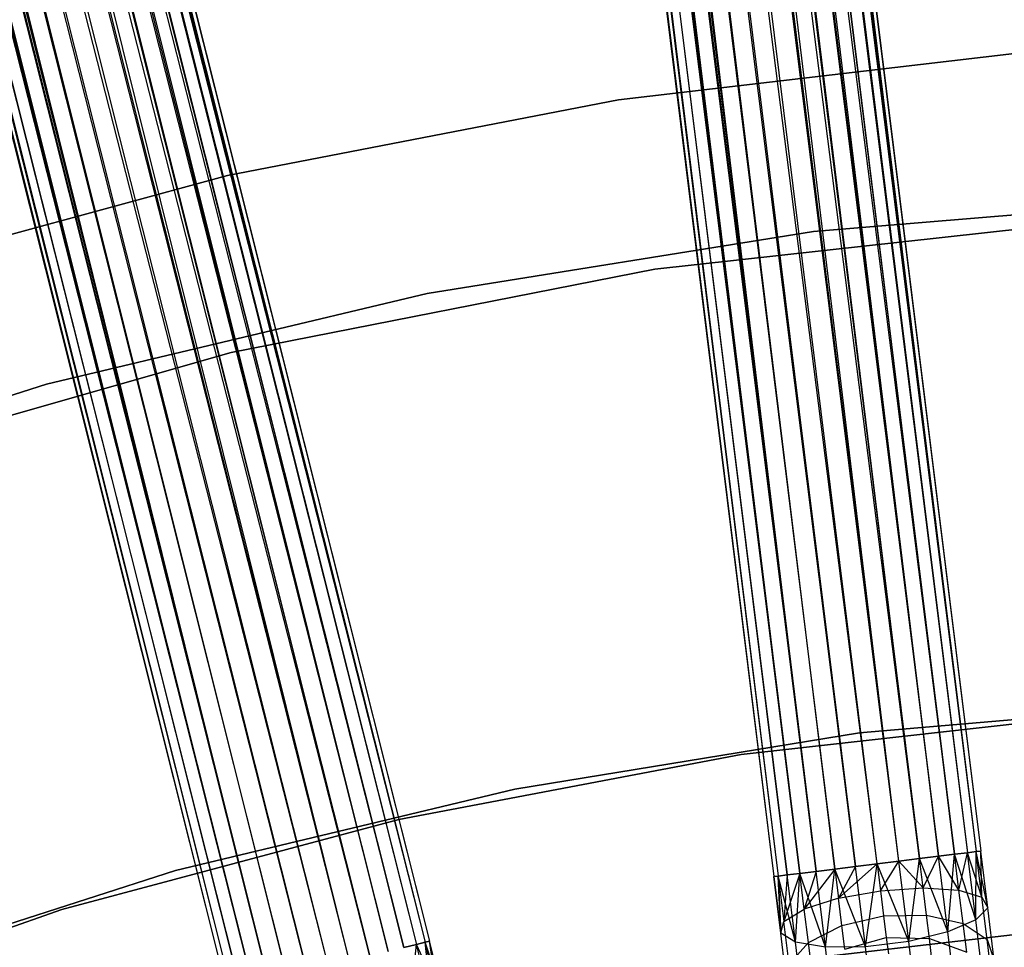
# Model space of a CAD drawing. Extents: x -189 to 189, y -189 to 189.
# Tile 268 of 591: x -13.49 to -4.1, y 42.11 to 50.96. Entities that reach past the tile are written whole.
import ezdxf

# ---------------------------------------------------------------- set-up
doc = ezdxf.new("R2010")
doc.units = 0
doc.header["$LTSCALE"] = 25.4
doc.layers.get('0').update_dxf_attribs({"linetype": 'CONTINUOUS'})

# ---------------------------------------------------------------- blocks, each defined once
blk = doc.blocks.new('CAMELEON-KENAI-C-12244_STL')
at = {"color": 0}
for p, q in [((-19.9669, 167.2887, -10.1691), (-4.5762, 42.9964, -10.1691)), ((-19.9669, 167.2887, -10.1691), (-4.5762, 42.9964, -10.1691)), ((-19.9669, 167.2887, -10.1691), (-4.4542, 43.0115, -10)), ((-19.9669, 167.2887, -10.1691), (-4.4542, 43.0115, -10)), ((-19.9669, 167.2887, -10.1691), (-4.3698, 43.0219, -9.809)), ((-19.9669, 167.2887, -10.1691), (-4.3698, 43.0219, -9.809)), ((-19.8449, 167.3038, -9), (-4.3698, 43.0219, -9.191)), ((-19.8449, 167.3038, -9), (-4.3698, 43.0219, -9.191)), ((-19.8449, 167.3038, -9), (-4.4542, 43.0115, -9)), ((-4.7303, 42.9773, -8.691), (-19.8449, 167.3038, -9)), ((-4.7303, 42.9773, -8.691), (-19.8449, 167.3038, -9)), ((-4.5762, 42.9964, -8.8309), (-19.8449, 167.3038, -9)), ((-4.5762, 42.9964, -8.8309), (-19.8449, 167.3038, -9)), ((-19.8449, 167.3038, -9), (-4.4542, 43.0115, -9)), ((-19.7606, 167.3143, -9.809), (-4.3267, 43.0273, -9.6045)), ((-19.7606, 167.3143, -9.809), (-4.3267, 43.0273, -9.3955)), ((-19.7606, 167.3143, -9.809), (-4.3698, 43.0219, -9.809)), ((-19.7606, 167.3143, -9.809), (-4.3698, 43.0219, -9.809)), ((-19.7606, 167.3143, -9.809), (-4.3267, 43.0273, -9.6045)), ((-19.7606, 167.3143, -9.809), (-4.3267, 43.0273, -9.3955)), ((-19.7174, 167.3196, -9.3955), (-4.3267, 43.0273, -9.3955)), ((-19.7174, 167.3196, -9.3955), (-4.3267, 43.0273, -9.3955)), ((-19.7174, 167.3196, -9.3955), (-4.3698, 43.0219, -9.191)), ((-19.7174, 167.3196, -9.3955), (-4.3698, 43.0219, -9.191)), ((-4.91, 42.955, -10.4135), (-20.7044, 167.1974, -10.5)), ((-5.3137, 42.905, -8.5), (-20.7044, 167.1974, -8.5)), ((-5.3137, 42.905, -8.5), (-20.7044, 167.1974, -8.5)), ((-5.1073, 42.9306, -10.4781), (-20.7044, 167.1974, -10.5)), ((-4.91, 42.955, -10.4135), (-20.7044, 167.1974, -10.5)), ((-5.1073, 42.9306, -10.4781), (-20.7044, 167.1974, -10.5)), ((-5.3137, 42.905, -10.5), (-20.7044, 167.1974, -10.5)), ((-5.3137, 42.905, -10.5), (-20.7044, 167.1974, -10.5)), ((-5.1073, 42.9306, -8.5219), (-20.4981, 167.223, -8.5219)), ((-5.1073, 42.9306, -8.5219), (-20.4981, 167.223, -8.5219)), ((-20.3007, 167.2474, -10.4135), (-4.91, 42.955, -10.4135)), ((-20.3007, 167.2474, -10.4135), (-4.91, 42.955, -10.4135)), ((-20.3007, 167.2474, -10.4135), (-4.7303, 42.9773, -10.309)), ((-20.3007, 167.2474, -10.4135), (-4.7303, 42.9773, -10.309)), ((-20.3007, 167.2474, -10.4135), (-4.5762, 42.9964, -10.1691)), ((-20.3007, 167.2474, -10.4135), (-4.5762, 42.9964, -10.1691)), ((-20.1211, 167.2696, -8.691), (-4.7303, 42.9773, -8.691)), ((-5.1073, 42.9306, -8.5219), (-20.1211, 167.2696, -8.691)), ((-5.1073, 42.9306, -8.5219), (-20.1211, 167.2696, -8.691)), ((-4.91, 42.955, -8.5864), (-20.1211, 167.2696, -8.691)), ((-4.91, 42.955, -8.5864), (-20.1211, 167.2696, -8.691)), ((-20.1211, 167.2696, -8.691), (-4.7303, 42.9773, -8.691)), ((-21.4419, 167.1061, -10.1691), (-6.0512, 42.8137, -10.1691)), ((-21.4419, 167.1061, -10.1691), (-6.0512, 42.8137, -10.1691)), ((-21.4419, 167.1061, -10.1691), (-5.897, 42.8328, -10.309)), ((-21.4419, 167.1061, -10.1691), (-5.897, 42.8328, -10.309)), ((-6.0512, 42.8137, -8.8309), (-21.2877, 167.1252, -8.691)), ((-6.0512, 42.8137, -8.8309), (-21.2877, 167.1252, -8.691)), ((-5.897, 42.8328, -8.691), (-21.2877, 167.1252, -8.691)), ((-5.897, 42.8328, -8.691), (-21.2877, 167.1252, -8.691)), ((-21.1081, 167.1474, -10.4135), (-5.897, 42.8328, -10.309)), ((-21.1081, 167.1474, -10.4135), (-5.897, 42.8328, -10.309)), ((-21.1081, 167.1474, -10.4135), (-5.7173, 42.8551, -10.4135)), ((-5.3137, 42.905, -10.5), (-21.1081, 167.1474, -10.4135)), ((-5.3137, 42.905, -10.5), (-21.1081, 167.1474, -10.4135)), ((-5.52, 42.8795, -10.4781), (-21.1081, 167.1474, -10.4135)), ((-5.52, 42.8795, -10.4781), (-21.1081, 167.1474, -10.4135)), ((-21.1081, 167.1474, -10.4135), (-5.7173, 42.8551, -10.4135)), ((-20.9107, 167.1719, -8.5219), (-5.52, 42.8795, -8.5219)), ((-5.897, 42.8328, -8.691), (-20.9107, 167.1719, -8.5219)), ((-5.897, 42.8328, -8.691), (-20.9107, 167.1719, -8.5219)), ((-5.7173, 42.8551, -8.5864), (-20.9107, 167.1719, -8.5219)), ((-5.7173, 42.8551, -8.5864), (-20.9107, 167.1719, -8.5219)), ((-20.9107, 167.1719, -8.5219), (-5.52, 42.8795, -8.5219)), ((-21.6914, 167.0752, -9.3955), (-6.3007, 42.7828, -9.3955)), ((-21.6914, 167.0752, -9.3955), (-6.3007, 42.7828, -9.6045)), ((-21.6914, 167.0752, -9.3955), (-6.3007, 42.7828, -9.3955)), ((-21.6914, 167.0752, -9.3955), (-6.3007, 42.7828, -9.6045)), ((-21.6914, 167.0752, -9.3955), (-6.2575, 42.7882, -9.809)), ((-21.6914, 167.0752, -9.3955), (-6.2575, 42.7882, -9.809)), ((-21.6482, 167.0805, -9.809), (-6.2575, 42.7882, -9.809)), ((-21.6482, 167.0805, -9.809), (-6.2575, 42.7882, -9.809)), ((-21.6482, 167.0805, -9.809), (-6.1731, 42.7986, -10)), ((-21.6482, 167.0805, -9.809), (-6.1731, 42.7986, -10)), ((-21.6482, 167.0805, -9.809), (-6.0512, 42.8137, -10.1691)), ((-21.6482, 167.0805, -9.809), (-6.0512, 42.8137, -10.1691)), ((-6.1731, 42.7986, -9), (-21.5639, 167.091, -9)), ((-21.5639, 167.091, -9), (-6.2575, 42.7882, -9.191)), ((-6.1731, 42.7986, -9), (-21.5639, 167.091, -9)), ((-6.0512, 42.8137, -8.8309), (-21.5639, 167.091, -9)), ((-6.0512, 42.8137, -8.8309), (-21.5639, 167.091, -9)), ((-21.5639, 167.091, -9), (-6.2575, 42.7882, -9.191)), ((-21.5639, 167.091, -9), (-6.3007, 42.7828, -9.3955)), ((-21.5639, 167.091, -9), (-6.3007, 42.7828, -9.3955)), ((-40.1302, 163.6264, -9.3955), (-9.5821, 42.1675, -9.3955)), ((-40.1302, 163.6264, -9.3955), (-9.5821, 42.1675, -9.3955)), ((-40.1302, 163.6264, -9.3955), (-9.6242, 42.1569, -9.191)), ((-40.1302, 163.6264, -9.3955), (-9.6242, 42.1569, -9.191)), ((-40.374, 163.5651, -10.1691), (-9.8259, 42.1062, -10.1691)), ((-40.374, 163.5651, -10.1691), (-9.8259, 42.1062, -10.1691)), ((-40.374, 163.5651, -10.1691), (-9.7067, 42.1361, -10)), ((-40.374, 163.5651, -10.1691), (-9.7067, 42.1361, -10)), ((-40.374, 163.5651, -10.1691), (-9.6242, 42.1569, -9.809)), ((-40.374, 163.5651, -10.1691), (-9.6242, 42.1569, -9.809)), ((-40.2548, 163.5951, -9), (-9.6242, 42.1569, -9.191)), ((-40.2548, 163.5951, -9), (-9.6242, 42.1569, -9.191)), ((-40.2548, 163.5951, -9), (-9.7067, 42.1361, -9)), ((-9.9765, 42.0683, -8.691), (-40.2548, 163.5951, -9)), ((-9.9765, 42.0683, -8.691), (-40.2548, 163.5951, -9)), ((-9.8259, 42.1062, -8.8309), (-40.2548, 163.5951, -9)), ((-9.8259, 42.1062, -8.8309), (-40.2548, 163.5951, -9)), ((-40.2548, 163.5951, -9), (-9.7067, 42.1361, -9)), ((-40.1724, 163.6158, -9.809), (-9.5821, 42.1675, -9.6045)), ((-40.1724, 163.6158, -9.809), (-9.5821, 42.1675, -9.3955)), ((-40.1724, 163.6158, -9.809), (-9.6242, 42.1569, -9.809)), ((-40.1724, 163.6158, -9.809), (-9.6242, 42.1569, -9.809)), ((-40.1724, 163.6158, -9.809), (-9.5821, 42.1675, -9.6045)), ((-40.1724, 163.6158, -9.809), (-9.5821, 42.1675, -9.3955)), ((-40.7003, 163.4831, -10.4135), (-10.1521, 42.0241, -10.4135)), ((-40.7003, 163.4831, -10.4135), (-10.1521, 42.0241, -10.4135)), ((-40.7003, 163.4831, -10.4135), (-9.9765, 42.0683, -10.309)), ((-40.7003, 163.4831, -10.4135), (-9.9765, 42.0683, -10.309)), ((-40.7003, 163.4831, -10.4135), (-9.8259, 42.1062, -10.1691)), ((-40.7003, 163.4831, -10.4135), (-9.8259, 42.1062, -10.1691)), ((-40.5247, 163.5272, -8.691), (-9.9765, 42.0683, -8.691)), ((-10.3449, 41.9756, -8.5219), (-40.5247, 163.5272, -8.691)), ((-10.3449, 41.9756, -8.5219), (-40.5247, 163.5272, -8.691)), ((-10.1521, 42.0241, -8.5864), (-40.5247, 163.5272, -8.691)), ((-10.1521, 42.0241, -8.5864), (-40.5247, 163.5272, -8.691)), ((-40.5247, 163.5272, -8.691), (-9.9765, 42.0683, -8.691)), ((-10.1521, 42.0241, -10.4135), (-41.0947, 163.3839, -10.5)), ((-10.5466, 41.9249, -8.5), (-41.0947, 163.3839, -8.5)), ((-10.5466, 41.9249, -8.5), (-41.0947, 163.3839, -8.5)), ((-10.3449, 41.9756, -10.4781), (-41.0947, 163.3839, -10.5)), ((-10.1521, 42.0241, -10.4135), (-41.0947, 163.3839, -10.5)), ((-10.3449, 41.9756, -10.4781), (-41.0947, 163.3839, -10.5)), ((-10.5466, 41.9249, -10.5), (-41.0947, 163.3839, -10.5)), ((-10.5466, 41.9249, -10.5), (-41.0947, 163.3839, -10.5)), ((-10.3449, 41.9756, -8.5219), (-40.8931, 163.4346, -8.5219)), ((-10.3449, 41.9756, -8.5219), (-40.8931, 163.4346, -8.5219)), ((-41.4892, 163.2847, -10.4135), (-11.1166, 41.7815, -10.309)), ((-41.4892, 163.2847, -10.4135), (-11.1166, 41.7815, -10.309)), ((-41.4892, 163.2847, -10.4135), (-10.941, 41.8257, -10.4135)), ((-10.5466, 41.9249, -10.5), (-41.4892, 163.2847, -10.4135)), ((-10.5466, 41.9249, -10.5), (-41.4892, 163.2847, -10.4135)), ((-10.7482, 41.8742, -10.4781), (-41.4892, 163.2847, -10.4135)), ((-10.7482, 41.8742, -10.4781), (-41.4892, 163.2847, -10.4135)), ((-41.4892, 163.2847, -10.4135), (-10.941, 41.8257, -10.4135)), ((-41.2963, 163.3332, -8.5219), (-10.7482, 41.8742, -8.5219)), ((-11.1166, 41.7815, -8.691), (-41.2963, 163.3332, -8.5219)), ((-11.1166, 41.7815, -8.691), (-41.2963, 163.3332, -8.5219)), ((-10.941, 41.8257, -8.5864), (-41.2963, 163.3332, -8.5219)), ((-10.941, 41.8257, -8.5864), (-41.2963, 163.3332, -8.5219)), ((-41.2963, 163.3332, -8.5219), (-10.7482, 41.8742, -8.5219)), ((-11.3864, 41.7137, -9), (-41.9346, 163.1726, -9)), ((-41.9346, 163.1726, -9), (-11.4689, 41.6929, -9.191)), ((-11.3864, 41.7137, -9), (-41.9346, 163.1726, -9)), ((-11.2673, 41.7436, -8.8309), (-41.9346, 163.1726, -9)), ((-11.2673, 41.7436, -8.8309), (-41.9346, 163.1726, -9)), ((-41.9346, 163.1726, -9), (-11.4689, 41.6929, -9.191)), ((-41.9346, 163.1726, -9), (-11.511, 41.6823, -9.3955)), ((-41.9346, 163.1726, -9), (-11.511, 41.6823, -9.3955)), ((-41.8154, 163.2026, -10.1691), (-11.2673, 41.7436, -10.1691)), ((-41.8154, 163.2026, -10.1691), (-11.2673, 41.7436, -10.1691)), ((-41.8154, 163.2026, -10.1691), (-11.1166, 41.7815, -10.309)), ((-41.8154, 163.2026, -10.1691), (-11.1166, 41.7815, -10.309)), ((-11.2673, 41.7436, -8.8309), (-41.6647, 163.2405, -8.691)), ((-11.2673, 41.7436, -8.8309), (-41.6647, 163.2405, -8.691)), ((-11.1166, 41.7815, -8.691), (-41.6647, 163.2405, -8.691)), ((-11.1166, 41.7815, -8.691), (-41.6647, 163.2405, -8.691)), ((-42.0592, 163.1413, -9.3955), (-11.511, 41.6823, -9.3955)), ((-42.0592, 163.1413, -9.3955), (-11.511, 41.6823, -9.6045)), ((-42.0592, 163.1413, -9.3955), (-11.511, 41.6823, -9.3955)), ((-42.0592, 163.1413, -9.3955), (-11.511, 41.6823, -9.6045)), ((-42.0592, 163.1413, -9.3955), (-11.4689, 41.6929, -9.809)), ((-42.0592, 163.1413, -9.3955), (-11.4689, 41.6929, -9.809)), ((-42.017, 163.1519, -9.809), (-11.4689, 41.6929, -9.809)), ((-42.017, 163.1519, -9.809), (-11.4689, 41.6929, -9.809)), ((-42.017, 163.1519, -9.809), (-11.3864, 41.7137, -10)), ((-42.017, 163.1519, -9.809), (-11.3864, 41.7137, -10)), ((-42.017, 163.1519, -9.809), (-11.2673, 41.7436, -10.1691)), ((-42.017, 163.1519, -9.809), (-11.2673, 41.7436, -10.1691)), ((-7.7792, 50.1923, -167), (-4.0061, 50.6345, -167)), ((-4.0061, 50.6345, -160.5), (-7.7792, 50.1923, -160.5)), ((-7.7792, 50.1923, -167), (-4.0061, 50.6345, -167)), ((-4.0061, 50.6345, -160.5), (-7.7792, 50.1923, -160.5)), ((-11.5087, 49.4695, -167), (-7.7792, 50.1923, -167)), ((-7.7792, 50.1923, -160.5), (-11.5087, 49.4695, -160.5)), ((-11.5087, 49.4695, -167), (-7.7792, 50.1923, -167)), ((-7.7792, 50.1923, -160.5), (-11.5087, 49.4695, -160.5)), ((-7.7792, 50.1923, -167), (-7.7792, 50.1923, -160.5)), ((-7.7792, 50.1923, -167), (-7.7792, 50.1923, -160.5)), ((-15.1738, 48.4699, -167), (-11.5087, 49.4695, -167)), ((-11.5087, 49.4695, -160.5), (-15.1738, 48.4699, -160.5)), ((-15.1738, 48.4699, -167), (-11.5087, 49.4695, -167)), ((-11.5087, 49.4695, -160.5), (-15.1738, 48.4699, -160.5)), ((-11.5087, 49.4695, -167), (-11.5087, 49.4695, -160.5)), ((-11.5087, 49.4695, -167), (-11.5087, 49.4695, -160.5)), ((-2.2024, 49.244, -167), (-5.9207, 48.9352, -167)), ((-5.9207, 48.9352, -160.5), (-2.2024, 49.244, -160.5)), ((-5.9207, 48.9352, -160.5), (-2.2024, 49.244, -160.5)), ((-2.2024, 49.244, -167), (-5.9207, 48.9352, -167)), ((-7.4348, 48.5759, -167), (-3.3434, 49.029, -167)), ((-3.3434, 49.029, -168), (-7.4348, 48.5759, -168)), ((-3.3434, 49.029, -168), (-7.4348, 48.5759, -168)), ((-7.4348, 48.5759, -167), (-3.3434, 49.029, -167)), ((-5.9207, 48.9352, -167), (-9.6051, 48.3461, -167)), ((-9.6051, 48.3461, -160.5), (-5.9207, 48.9352, -160.5)), ((-9.6051, 48.3461, -160.5), (-5.9207, 48.9352, -160.5)), ((-5.9207, 48.9352, -167), (-9.6051, 48.3461, -167)), ((-5.9207, 48.9352, -160.5), (-5.9207, 48.9352, -167)), ((-5.9207, 48.9352, -160.5), (-5.9207, 48.9352, -167)), ((-11.4739, 47.7821, -167), (-7.4348, 48.5759, -167)), ((-7.4348, 48.5759, -168), (-11.4739, 47.7821, -168)), ((-7.4348, 48.5759, -168), (-11.4739, 47.7821, -168)), ((-11.4739, 47.7821, -167), (-7.4348, 48.5759, -167)), ((-7.4348, 48.5759, -168), (-7.4348, 48.5759, -167)), ((-7.4348, 48.5759, -168), (-7.4348, 48.5759, -167)), ((-9.6051, 48.3461, -167), (-13.2344, 47.48, -167)), ((-13.2344, 47.48, -160.5), (-9.6051, 48.3461, -160.5)), ((-13.2344, 47.48, -160.5), (-9.6051, 48.3461, -160.5)), ((-9.6051, 48.3461, -167), (-13.2344, 47.48, -167)), ((-9.6051, 48.3461, -160.5), (-9.6051, 48.3461, -167)), ((-9.6051, 48.3461, -160.5), (-9.6051, 48.3461, -167)), ((-15.4324, 46.6531, -167), (-11.4739, 47.7821, -167)), ((-11.4739, 47.7821, -168), (-15.4324, 46.6531, -168)), ((-11.4739, 47.7821, -168), (-15.4324, 46.6531, -168)), ((-15.4324, 46.6531, -167), (-11.4739, 47.7821, -167)), ((-11.4739, 47.7821, -168), (-11.4739, 47.7821, -167)), ((-11.4739, 47.7821, -168), (-11.4739, 47.7821, -167)), ((-13.2344, 47.48, -167), (-16.7877, 46.342, -167)), ((-16.7877, 46.342, -160.5), (-13.2344, 47.48, -160.5)), ((-16.7877, 46.342, -160.5), (-13.2344, 47.48, -160.5)), ((-13.2344, 47.48, -167), (-16.7877, 46.342, -167)), ((-13.2344, 47.48, -160.5), (-13.2344, 47.48, -167)), ((-13.2344, 47.48, -160.5), (-13.2344, 47.48, -167)), ((-5.4823, 44.153), (-2.1669, 44.4403)), ((-2.1669, 44.4403, -1), (-5.4823, 44.153, -1)), ((-2.1669, 44.4403, -1), (-5.4823, 44.153, -1)), ((-5.4823, 44.153), (-2.1669, 44.4403)), ((-3.3063, 44.3196, -1), (-6.6095, 43.9474, -1)), ((-6.6095, 43.9474, -8.5), (-3.3063, 44.3196, -8.5)), ((-3.3063, 44.3196, -1), (-6.6095, 43.9474, -1)), ((-6.6095, 43.9474, -8.5), (-3.3063, 44.3196, -8.5)), ((-5.4823, 44.153, -1), (-8.7669, 43.6187, -1)), ((-8.7669, 43.6187), (-5.4823, 44.153)), ((-5.4823, 44.153, -1), (-8.7669, 43.6187, -1)), ((-8.7669, 43.6187), (-5.4823, 44.153)), ((-5.4823, 44.153, -1), (-5.4823, 44.153)), ((-5.4823, 44.153, -1), (-5.4823, 44.153)), ((-6.6095, 43.9474, -1), (-9.8756, 43.3294, -1)), ((-9.8756, 43.3294, -8.5), (-6.6095, 43.9474, -8.5)), ((-6.6095, 43.9474, -1), (-9.8756, 43.3294, -1)), ((-9.8756, 43.3294, -8.5), (-6.6095, 43.9474, -8.5)), ((-6.6095, 43.9474, -1), (-6.6095, 43.9474, -8.5)), ((-6.6095, 43.9474, -1), (-6.6095, 43.9474, -8.5)), ((-8.7669, 43.6187, -1), (-12.0024, 42.8404, -1)), ((-12.0024, 42.8404), (-8.7669, 43.6187)), ((-8.7669, 43.6187, -1), (-12.0024, 42.8404, -1)), ((-12.0024, 42.8404), (-8.7669, 43.6187)), ((-8.7669, 43.6187, -1), (-8.7669, 43.6187)), ((-8.7669, 43.6187, -1), (-8.7669, 43.6187)), ((-9.8756, 43.3294, -1), (-13.0864, 42.4691, -1)), ((-13.0864, 42.4691, -8.5), (-9.8756, 43.3294, -8.5)), ((-9.8756, 43.3294, -1), (-13.0864, 42.4691, -1)), ((-13.0864, 42.4691, -8.5), (-9.8756, 43.3294, -8.5)), ((-9.8756, 43.3294, -1), (-9.8756, 43.3294, -8.5)), ((-9.8756, 43.3294, -1), (-9.8756, 43.3294, -8.5)), ((-4.5762, 42.9964, -8.8309), (-4.7303, 42.9773, -8.691)), ((-4.7303, 42.9773, -10.309), (-4.5762, 42.9964, -10.1691)), ((-4.7303, 42.9773, -10.309), (-4.5762, 42.9964, -10.1691)), ((-4.5762, 42.9964, -8.8309), (-4.7303, 42.9773, -8.691)), ((-4.641, 42.2558, -10.2133), (-4.5762, 42.9964, -10.1691)), ((-4.641, 42.2558, -10.2133), (-4.5762, 42.9964, -10.1691)), ((-4.4542, 43.0115, -9), (-4.5762, 42.9964, -8.8309)), ((-4.5762, 42.9964, -10.1691), (-4.4542, 43.0115, -10)), ((-4.5762, 42.9964, -10.1691), (-4.4542, 43.0115, -10)), ((-4.4542, 43.0115, -9), (-4.5762, 42.9964, -8.8309)), ((-4.5338, 42.6545, -8.7855), (-4.5762, 42.9964, -8.8309)), ((-4.5338, 42.6545, -8.7855), (-4.5762, 42.9964, -8.8309)), ((-4.3747, 42.3693, -9.9148), (-4.5762, 42.9964, -10.1691)), ((-4.3747, 42.3693, -9.9148), (-4.5762, 42.9964, -10.1691)), ((-4.5338, 42.6545, -8.7855), (-4.4542, 43.0115, -9)), ((-4.5338, 42.6545, -8.7855), (-4.4542, 43.0115, -9)), ((-4.3698, 43.0219, -9.191), (-4.4542, 43.0115, -9)), ((-4.4542, 43.0115, -10), (-4.3698, 43.0219, -9.809)), ((-4.4542, 43.0115, -10), (-4.3698, 43.0219, -9.809)), ((-4.3698, 43.0219, -9.191), (-4.4542, 43.0115, -9)), ((-4.316, 42.5876, -9.1334), (-4.4542, 43.0115, -9)), ((-4.316, 42.5876, -9.1334), (-4.4542, 43.0115, -9)), ((-4.3747, 42.3693, -9.9148), (-4.4542, 43.0115, -10)), ((-4.3747, 42.3693, -9.9148), (-4.4542, 43.0115, -10)), ((-4.3747, 42.3693, -9.9148), (-4.3698, 43.0219, -9.809)), ((-4.3747, 42.3693, -9.9148), (-4.3698, 43.0219, -9.809)), ((-4.3267, 43.0273, -9.3955), (-4.3698, 43.0219, -9.191)), ((-4.3698, 43.0219, -9.809), (-4.3267, 43.0273, -9.6045)), ((-4.3698, 43.0219, -9.809), (-4.3267, 43.0273, -9.6045)), ((-4.3267, 43.0273, -9.3955), (-4.3698, 43.0219, -9.191)), ((-4.316, 42.5876, -9.1334), (-4.3698, 43.0219, -9.191)), ((-4.316, 42.5876, -9.1334), (-4.3698, 43.0219, -9.191)), ((-4.2597, 42.4867, -9.5328), (-4.3698, 43.0219, -9.809)), ((-4.2597, 42.4867, -9.5328), (-4.3698, 43.0219, -9.809)), ((-4.316, 42.5876, -9.1334), (-4.3267, 43.0273, -9.3955)), ((-4.316, 42.5876, -9.1334), (-4.3267, 43.0273, -9.3955)), ((-4.2597, 42.4867, -9.5328), (-4.3267, 43.0273, -9.3955)), ((-4.2597, 42.4867, -9.5328), (-4.3267, 43.0273, -9.6045)), ((-4.2597, 42.4867, -9.5328), (-4.3267, 43.0273, -9.3955)), ((-4.2597, 42.4867, -9.5328), (-4.3267, 43.0273, -9.6045)), ((-5.6828, 42.576, -8.5494), (-5.3137, 42.905, -8.5)), ((-5.6828, 42.576, -8.5494), (-5.3137, 42.905, -8.5)), ((-5.52, 42.8795, -10.4781), (-5.3137, 42.905, -10.5)), ((-5.3137, 42.905, -8.5), (-5.52, 42.8795, -8.5219)), ((-5.3137, 42.905, -8.5), (-5.52, 42.8795, -8.5219)), ((-5.52, 42.8795, -10.4781), (-5.3137, 42.905, -10.5)), ((-5.4253, 42.1145, -10.3767), (-5.3137, 42.905, -10.5)), ((-5.4253, 42.1145, -10.3767), (-5.3137, 42.905, -10.5)), ((-5.1073, 42.9306, -8.5219), (-5.3137, 42.905, -8.5)), ((-5.3137, 42.905, -10.5), (-5.1073, 42.9306, -10.4781)), ((-5.1073, 42.9306, -8.5219), (-5.3137, 42.905, -8.5)), ((-5.3137, 42.905, -10.5), (-5.1073, 42.9306, -10.4781)), ((-5.3137, 42.905, -8.5), (-5.2819, 42.6482, -8.4659)), ((-5.0126, 42.1656, -10.3767), (-5.3137, 42.905, -10.5)), ((-5.0126, 42.1656, -10.3767), (-5.3137, 42.905, -10.5)), ((-5.3137, 42.905, -8.5), (-5.2819, 42.6482, -8.4659)), ((-5.2819, 42.6482, -8.4659), (-5.1073, 42.9306, -8.5219)), ((-5.2819, 42.6482, -8.4659), (-5.1073, 42.9306, -8.5219)), ((-4.91, 42.955, -8.5864), (-5.1073, 42.9306, -8.5219)), ((-5.1073, 42.9306, -10.4781), (-4.91, 42.955, -10.4135)), ((-4.91, 42.955, -8.5864), (-5.1073, 42.9306, -8.5219)), ((-5.1073, 42.9306, -10.4781), (-4.91, 42.955, -10.4135)), ((-4.8755, 42.676, -8.5494), (-5.1073, 42.9306, -8.5219)), ((-4.8755, 42.676, -8.5494), (-5.1073, 42.9306, -8.5219)), ((-5.0126, 42.1656, -10.3767), (-5.1073, 42.9306, -10.4781)), ((-5.0126, 42.1656, -10.3767), (-5.1073, 42.9306, -10.4781)), ((-5.0126, 42.1656, -10.3767), (-4.91, 42.955, -10.4135)), ((-5.0126, 42.1656, -10.3767), (-4.91, 42.955, -10.4135)), ((-4.7303, 42.9773, -8.691), (-4.91, 42.955, -8.5864)), ((-4.91, 42.955, -10.4135), (-4.7303, 42.9773, -10.309)), ((-4.91, 42.955, -10.4135), (-4.7303, 42.9773, -10.309)), ((-4.7303, 42.9773, -8.691), (-4.91, 42.955, -8.5864)), ((-4.8755, 42.676, -8.5494), (-4.91, 42.955, -8.5864)), ((-4.8755, 42.676, -8.5494), (-4.91, 42.955, -8.5864)), ((-4.641, 42.2558, -10.2133), (-4.91, 42.955, -10.4135)), ((-4.641, 42.2558, -10.2133), (-4.91, 42.955, -10.4135)), ((-4.8755, 42.676, -8.5494), (-4.7303, 42.9773, -8.691)), ((-4.8755, 42.676, -8.5494), (-4.7303, 42.9773, -8.691)), ((-4.5338, 42.6545, -8.7855), (-4.7303, 42.9773, -8.691)), ((-4.5338, 42.6545, -8.7855), (-4.7303, 42.9773, -8.691)), ((-4.641, 42.2558, -10.2133), (-4.7303, 42.9773, -10.309)), ((-4.641, 42.2558, -10.2133), (-4.7303, 42.9773, -10.309)), ((-12.0024, 42.8404, -1), (-15.1708, 41.8225, -1)), ((-15.1708, 41.8225), (-12.0024, 42.8404)), ((-12.0024, 42.8404, -1), (-15.1708, 41.8225, -1)), ((-15.1708, 41.8225), (-12.0024, 42.8404)), ((-12.0024, 42.8404, -1), (-12.0024, 42.8404)), ((-12.0024, 42.8404, -1), (-12.0024, 42.8404)), ((-6.0512, 42.8137, -8.8309), (-6.2037, 42.3538, -9.1334)), ((-6.0512, 42.8137, -8.8309), (-6.2037, 42.3538, -9.1334)), ((-6.1731, 42.7986, -10), (-6.0512, 42.8137, -10.1691)), ((-6.0512, 42.8137, -8.8309), (-6.1731, 42.7986, -9)), ((-6.0512, 42.8137, -8.8309), (-6.1731, 42.7986, -9)), ((-6.1731, 42.7986, -10), (-6.0512, 42.8137, -10.1691)), ((-6.0936, 42.1565, -9.9148), (-6.0512, 42.8137, -10.1691)), ((-6.0936, 42.1565, -9.9148), (-6.0512, 42.8137, -10.1691)), ((-6.0512, 42.8137, -10.1691), (-5.897, 42.8328, -10.309)), ((-5.897, 42.8328, -8.691), (-6.0512, 42.8137, -8.8309)), ((-5.897, 42.8328, -8.691), (-6.0512, 42.8137, -8.8309)), ((-6.0512, 42.8137, -10.1691), (-5.897, 42.8328, -10.309)), ((-5.8077, 42.1113, -10.2133), (-6.0512, 42.8137, -10.1691)), ((-5.8077, 42.1113, -10.2133), (-6.0512, 42.8137, -10.1691)), ((-6.0089, 42.4719, -8.7855), (-6.0512, 42.8137, -8.8309)), ((-6.0089, 42.4719, -8.7855), (-6.0512, 42.8137, -8.8309)), ((-5.7173, 42.8551, -8.5864), (-6.0089, 42.4719, -8.7855)), ((-5.7173, 42.8551, -8.5864), (-6.0089, 42.4719, -8.7855)), ((-5.897, 42.8328, -8.691), (-6.0089, 42.4719, -8.7855)), ((-5.897, 42.8328, -8.691), (-6.0089, 42.4719, -8.7855)), ((-5.897, 42.8328, -10.309), (-5.7173, 42.8551, -10.4135)), ((-5.7173, 42.8551, -8.5864), (-5.897, 42.8328, -8.691)), ((-5.7173, 42.8551, -8.5864), (-5.897, 42.8328, -8.691)), ((-5.897, 42.8328, -10.309), (-5.7173, 42.8551, -10.4135)), ((-5.8077, 42.1113, -10.2133), (-5.897, 42.8328, -10.309)), ((-5.8077, 42.1113, -10.2133), (-5.897, 42.8328, -10.309)), ((-5.8077, 42.1113, -10.2133), (-5.7173, 42.8551, -10.4135)), ((-5.8077, 42.1113, -10.2133), (-5.7173, 42.8551, -10.4135)), ((-5.7173, 42.8551, -10.4135), (-5.52, 42.8795, -10.4781)), ((-5.52, 42.8795, -8.5219), (-5.7173, 42.8551, -8.5864)), ((-5.52, 42.8795, -8.5219), (-5.7173, 42.8551, -8.5864)), ((-5.7173, 42.8551, -10.4135), (-5.52, 42.8795, -10.4781)), ((-5.4253, 42.1145, -10.3767), (-5.7173, 42.8551, -10.4135)), ((-5.4253, 42.1145, -10.3767), (-5.7173, 42.8551, -10.4135)), ((-5.7173, 42.8551, -8.5864), (-5.6828, 42.576, -8.5494)), ((-5.7173, 42.8551, -8.5864), (-5.6828, 42.576, -8.5494)), ((-5.52, 42.8795, -8.5219), (-5.6828, 42.576, -8.5494)), ((-5.52, 42.8795, -8.5219), (-5.6828, 42.576, -8.5494)), ((-5.4253, 42.1145, -10.3767), (-5.52, 42.8795, -10.4781)), ((-5.4253, 42.1145, -10.3767), (-5.52, 42.8795, -10.4781)), ((-6.3007, 42.7828, -9.6045), (-6.2575, 42.7882, -9.809)), ((-6.2575, 42.7882, -9.191), (-6.3007, 42.7828, -9.3955)), ((-6.2575, 42.7882, -9.191), (-6.3007, 42.7828, -9.3955)), ((-6.3007, 42.7828, -9.6045), (-6.2575, 42.7882, -9.809)), ((-6.2337, 42.2423, -9.5328), (-6.3007, 42.7828, -9.6045)), ((-6.3007, 42.7828, -9.3955), (-6.2337, 42.2423, -9.5328)), ((-6.3007, 42.7828, -9.3955), (-6.2337, 42.2423, -9.5328)), ((-6.2337, 42.2423, -9.5328), (-6.3007, 42.7828, -9.6045)), ((-6.2575, 42.7882, -9.809), (-6.1731, 42.7986, -10)), ((-6.1731, 42.7986, -9), (-6.2575, 42.7882, -9.191)), ((-6.1731, 42.7986, -9), (-6.2575, 42.7882, -9.191)), ((-6.2575, 42.7882, -9.809), (-6.1731, 42.7986, -10)), ((-6.0936, 42.1565, -9.9148), (-6.2575, 42.7882, -9.809)), ((-6.0936, 42.1565, -9.9148), (-6.2575, 42.7882, -9.809)), ((-6.2337, 42.2423, -9.5328), (-6.2575, 42.7882, -9.809)), ((-6.2337, 42.2423, -9.5328), (-6.2575, 42.7882, -9.809)), ((-6.2575, 42.7882, -9.191), (-6.2037, 42.3538, -9.1334)), ((-6.2575, 42.7882, -9.191), (-6.2037, 42.3538, -9.1334)), ((-6.2575, 42.7882, -9.191), (-6.2337, 42.2423, -9.5328)), ((-6.2575, 42.7882, -9.191), (-6.2337, 42.2423, -9.5328)), ((-6.1731, 42.7986, -9), (-6.2037, 42.3538, -9.1334)), ((-6.1731, 42.7986, -9), (-6.2037, 42.3538, -9.1334)), ((-6.0936, 42.1565, -9.9148), (-6.1731, 42.7986, -10)), ((-6.0936, 42.1565, -9.9148), (-6.1731, 42.7986, -10)), ((-5.6828, 42.576, -8.5494), (-5.2819, 42.6482, -8.4659)), ((-5.6828, 42.576, -8.5494), (-5.2819, 42.6482, -8.4659)), ((-5.2819, 42.6482, -8.4659), (-4.8755, 42.676, -8.5494)), ((-5.2819, 42.6482, -8.4659), (-4.8755, 42.676, -8.5494)), ((-5.2819, 42.6482, -8.4659), (-5.2522, 42.4088, -8.366)), ((-5.2819, 42.6482, -8.4659), (-5.2522, 42.4088, -8.366)), ((-4.8755, 42.676, -8.5494), (-4.5338, 42.6545, -8.7855)), ((-4.8433, 42.4159, -8.4409), (-4.8755, 42.676, -8.5494)), ((-4.8433, 42.4159, -8.4409), (-4.8755, 42.676, -8.5494)), ((-4.8755, 42.676, -8.5494), (-4.5338, 42.6545, -8.7855)), ((-4.5338, 42.6545, -8.7855), (-4.316, 42.5876, -9.1334)), ((-4.4944, 42.336, -8.6526), (-4.5338, 42.6545, -8.7855)), ((-4.4944, 42.336, -8.6526), (-4.5338, 42.6545, -8.7855)), ((-4.5338, 42.6545, -8.7855), (-4.316, 42.5876, -9.1334)), ((-5.6828, 42.576, -8.5494), (-6.0089, 42.4719, -8.7855)), ((-5.6828, 42.576, -8.5494), (-6.0089, 42.4719, -8.7855)), ((-5.6506, 42.3159, -8.4409), (-5.6828, 42.576, -8.5494)), ((-5.6506, 42.3159, -8.4409), (-5.6828, 42.576, -8.5494)), ((-4.316, 42.5876, -9.1334), (-4.2597, 42.4867, -9.5328)), ((-4.2659, 42.1828, -8.9644), (-4.316, 42.5876, -9.1334)), ((-4.2659, 42.1828, -8.9644), (-4.316, 42.5876, -9.1334)), ((-4.316, 42.5876, -9.1334), (-4.2597, 42.4867, -9.5328)), ((-13.0864, 42.4691, -1), (-16.224, 41.3712, -1)), ((-16.224, 41.3712, -8.5), (-13.0864, 42.4691, -8.5)), ((-13.0864, 42.4691, -1), (-16.224, 41.3712, -1)), ((-16.224, 41.3712, -8.5), (-13.0864, 42.4691, -8.5)), ((-13.0864, 42.4691, -1), (-13.0864, 42.4691, -8.5)), ((-13.0864, 42.4691, -1), (-13.0864, 42.4691, -8.5)), ((-6.2037, 42.3538, -9.1334), (-6.0089, 42.4719, -8.7855)), ((-6.2037, 42.3538, -9.1334), (-6.0089, 42.4719, -8.7855)), ((-5.9694, 42.1533, -8.6526), (-6.0089, 42.4719, -8.7855)), ((-5.9694, 42.1533, -8.6526), (-6.0089, 42.4719, -8.7855)), ((-4.2597, 42.4867, -9.5328), (-4.3747, 42.3693, -9.9148)), ((-4.2597, 42.4867, -9.5328), (-4.3747, 42.3693, -9.9148)), ((-4.1974, 41.983, -9.3226), (-4.2597, 42.4867, -9.5328)), ((-4.1974, 41.983, -9.3226), (-4.2597, 42.4867, -9.5328)), ((-6.2337, 42.2423, -9.5328), (-6.2037, 42.3538, -9.1334)), ((-6.2337, 42.2423, -9.5328), (-6.2037, 42.3538, -9.1334)), ((-6.1536, 41.9491, -8.9644), (-6.2037, 42.3538, -9.1334)), ((-6.1536, 41.9491, -8.9644), (-6.2037, 42.3538, -9.1334)), ((-5.6506, 42.3159, -8.4409), (-5.2522, 42.4088, -8.366)), ((-5.6506, 42.3159, -8.4409), (-5.2522, 42.4088, -8.366)), ((-5.2522, 42.4088, -8.366), (-4.8433, 42.4159, -8.4409)), ((-5.2522, 42.4088, -8.366), (-4.8433, 42.4159, -8.4409)), ((-5.2522, 42.4088, -8.366), (-5.2268, 42.2033, -8.2071)), ((-5.2522, 42.4088, -8.366), (-5.2268, 42.2033, -8.2071)), ((-4.8433, 42.4159, -8.4409), (-4.4944, 42.336, -8.6526)), ((-4.8156, 42.1926, -8.2682), (-4.8433, 42.4159, -8.4409)), ((-4.8156, 42.1926, -8.2682), (-4.8433, 42.4159, -8.4409)), ((-4.8433, 42.4159, -8.4409), (-4.4944, 42.336, -8.6526)), ((-4.3747, 42.3693, -9.9148), (-4.641, 42.2558, -10.2133)), ((-4.3747, 42.3693, -9.9148), (-4.641, 42.2558, -10.2133)), ((-4.3006, 41.7709, -9.6651), (-4.3747, 42.3693, -9.9148)), ((-4.3006, 41.7709, -9.6651), (-4.3747, 42.3693, -9.9148)), ((-6.4645, 41.9464, -1), (-3.2341, 42.3193, -1)), ((-3.2341, 42.3193, -8.5), (-6.4645, 41.9464, -8.5)), ((-3.2341, 42.3193, -8.5), (-6.4645, 41.9464, -8.5)), ((-6.4645, 41.9464, -1), (-3.2341, 42.3193, -1)), ((-5.9694, 42.1533, -8.6526), (-5.6506, 42.3159, -8.4409)), ((-5.9694, 42.1533, -8.6526), (-5.6506, 42.3159, -8.4409)), ((-5.6229, 42.0926, -8.2682), (-5.6506, 42.3159, -8.4409)), ((-5.6229, 42.0926, -8.2682), (-5.6506, 42.3159, -8.4409)), ((-4.641, 42.2558, -10.2133), (-5.0126, 42.1656, -10.3767)), ((-4.641, 42.2558, -10.2133), (-5.0126, 42.1656, -10.3767)), ((-4.5577, 41.5834, -9.9327), (-4.641, 42.2558, -10.2133)), ((-4.5577, 41.5834, -9.9327), (-4.641, 42.2558, -10.2133)), ((-4.4944, 42.336, -8.6526), (-4.2659, 42.1828, -8.9644)), ((-4.4605, 42.0624, -8.4411), (-4.4944, 42.336, -8.6526)), ((-4.4605, 42.0624, -8.4411), (-4.4944, 42.336, -8.6526)), ((-4.4944, 42.336, -8.6526), (-4.2659, 42.1828, -8.9644)), ((-9.6242, 42.1569, -9.191), (-9.7067, 42.1361, -9)), ((-9.7067, 42.1361, -10), (-9.6242, 42.1569, -9.809)), ((-9.7067, 42.1361, -10), (-9.6242, 42.1569, -9.809)), ((-9.6242, 42.1569, -9.191), (-9.7067, 42.1361, -9)), ((-9.5821, 42.1675, -9.3955), (-9.6242, 42.1569, -9.191)), ((-9.6242, 42.1569, -9.809), (-9.5821, 42.1675, -9.6045)), ((-9.6242, 42.1569, -9.809), (-9.5821, 42.1675, -9.6045)), ((-9.5821, 42.1675, -9.3955), (-9.6242, 42.1569, -9.191)), ((-9.5175, 41.7324, -9.1334), (-9.6242, 42.1569, -9.191)), ((-9.5175, 41.7324, -9.1334), (-9.6242, 42.1569, -9.191)), ((-9.4492, 41.6392, -9.5328), (-9.6242, 42.1569, -9.809)), ((-9.4492, 41.6392, -9.5328), (-9.6242, 42.1569, -9.809)), ((-9.5489, 41.5086, -9.9148), (-9.6242, 42.1569, -9.809)), ((-9.5489, 41.5086, -9.9148), (-9.6242, 42.1569, -9.809)), ((-9.5175, 41.7324, -9.1334), (-9.5821, 42.1675, -9.3955)), ((-9.5175, 41.7324, -9.1334), (-9.5821, 42.1675, -9.3955)), ((-9.4492, 41.6392, -9.5328), (-9.5821, 42.1675, -9.3955)), ((-9.4492, 41.6392, -9.5328), (-9.5821, 42.1675, -9.6045)), ((-9.4492, 41.6392, -9.5328), (-9.5821, 42.1675, -9.3955)), ((-9.4492, 41.6392, -9.5328), (-9.5821, 42.1675, -9.6045)), ((-6.0936, 42.1565, -9.9148), (-6.2337, 42.2423, -9.5328)), ((-6.1713, 41.7385, -9.3226), (-6.2337, 42.2423, -9.5328)), ((-6.0936, 42.1565, -9.9148), (-6.2337, 42.2423, -9.5328)), ((-6.1713, 41.7385, -9.3226), (-6.2337, 42.2423, -9.5328)), ((-6.1536, 41.9491, -8.9644), (-5.9694, 42.1533, -8.6526)), ((-6.1536, 41.9491, -8.9644), (-5.9694, 42.1533, -8.6526)), ((-5.8077, 42.1113, -10.2133), (-6.0936, 42.1565, -9.9148)), ((-6.0195, 41.5581, -9.6651), (-6.0936, 42.1565, -9.9148)), ((-5.8077, 42.1113, -10.2133), (-6.0936, 42.1565, -9.9148)), ((-6.0195, 41.5581, -9.6651), (-6.0936, 42.1565, -9.9148)), ((-5.9355, 41.8798, -8.4411), (-5.9694, 42.1533, -8.6526)), ((-5.9355, 41.8798, -8.4411), (-5.9694, 42.1533, -8.6526)), ((-5.6229, 42.0926, -8.2682), (-5.2268, 42.2033, -8.2071)), ((-5.6229, 42.0926, -8.2682), (-5.2268, 42.2033, -8.2071)), ((-5.0126, 42.1656, -10.3767), (-5.4253, 42.1145, -10.3767)), ((-5.0126, 42.1656, -10.3767), (-5.4253, 42.1145, -10.3767)), ((-5.2268, 42.2033, -8.2071), (-4.8156, 42.1926, -8.2682)), ((-5.2268, 42.2033, -8.2071), (-5.2072, 42.0456, -8)), ((-5.2268, 42.2033, -8.2071), (-4.8156, 42.1926, -8.2682)), ((-5.2268, 42.2033, -8.2071), (-5.2072, 42.0456, -8)), ((-4.9243, 41.4528, -10.0792), (-5.0126, 42.1656, -10.3767)), ((-4.9243, 41.4528, -10.0792), (-5.0126, 42.1656, -10.3767)), ((-4.8156, 42.1926, -8.2682), (-4.4605, 42.0624, -8.4411)), ((-4.7944, 42.0213, -8.0432), (-4.8156, 42.1926, -8.2682)), ((-4.7944, 42.0213, -8.0432), (-4.8156, 42.1926, -8.2682)), ((-4.8156, 42.1926, -8.2682), (-4.4605, 42.0624, -8.4411)), ((-4.2659, 42.1828, -8.9644), (-4.1974, 41.983, -9.3226)), ((-4.2229, 41.8353, -8.6957), (-4.2659, 42.1828, -8.9644)), ((-4.2229, 41.8353, -8.6957), (-4.2659, 42.1828, -8.9644)), ((-4.2659, 42.1828, -8.9644), (-4.1974, 41.983, -9.3226)), ((-9.7067, 42.1361, -9), (-9.8259, 42.1062, -8.8309)), ((-9.8259, 42.1062, -10.1691), (-9.7067, 42.1361, -10)), ((-9.8259, 42.1062, -10.1691), (-9.7067, 42.1361, -10)), ((-9.7067, 42.1361, -9), (-9.8259, 42.1062, -8.8309)), ((-9.7418, 41.7721, -8.7855), (-9.7067, 42.1361, -9)), ((-9.7418, 41.7721, -8.7855), (-9.7067, 42.1361, -9)), ((-9.5175, 41.7324, -9.1334), (-9.7067, 42.1361, -9)), ((-9.5175, 41.7324, -9.1334), (-9.7067, 42.1361, -9)), ((-9.5489, 41.5086, -9.9148), (-9.7067, 42.1361, -10)), ((-9.5489, 41.5086, -9.9148), (-9.7067, 42.1361, -10)), ((-5.4253, 42.1145, -10.3767), (-5.8077, 42.1113, -10.2133)), ((-5.4253, 42.1145, -10.3767), (-5.8077, 42.1113, -10.2133)), ((-5.7244, 41.4389, -9.9327), (-5.8077, 42.1113, -10.2133)), ((-5.7244, 41.4389, -9.9327), (-5.8077, 42.1113, -10.2133)), ((-5.337, 41.4017, -10.0792), (-5.4253, 42.1145, -10.3767)), ((-5.337, 41.4017, -10.0792), (-5.4253, 42.1145, -10.3767))]:
    blk.add_line(p, q, dxfattribs=at)

msp = doc.modelspace()

# ---------------------------------------------------------------- block references
at = {"color": 0}
msp.add_blockref('CAMELEON-KENAI-C-12244_STL', (0, 0), dxfattribs=at)

doc.saveas('drawing.dxf')
